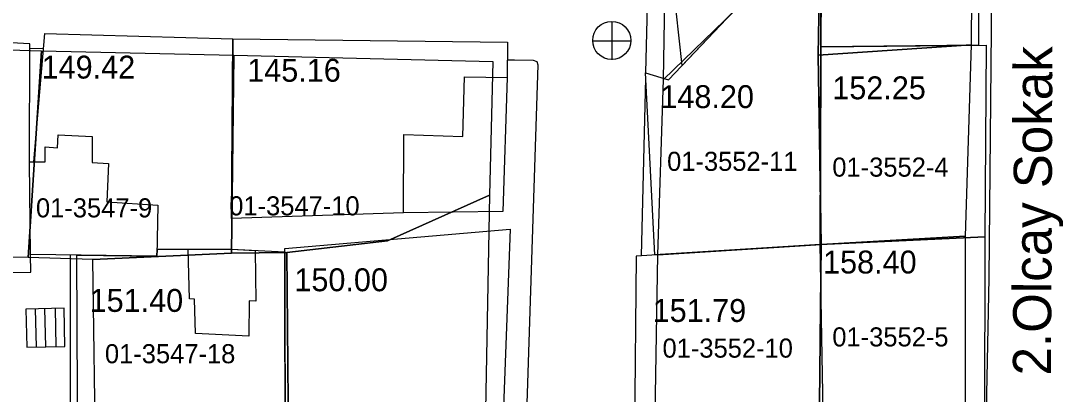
# Model space of a CAD drawing. Extents: x 419101 to 420177, y 4451541 to 4452254.
# Drawn here: x 419903.1 to 419957.8, y 4452125.1 to 4452144.7 of the extents above; entities that cross this region are included whole.
import ezdxf

# ---------------------------------------------------------------- set-up
doc = ezdxf.new("R2010")
doc.units = 0
doc.layers.add('2_KADASTRO', color=7, linetype='Continuous')
doc.layers.add('3_HALİHAZIR', color=7, linetype='Continuous')

msp = doc.modelspace()

# ---------------------------------------------------------------- linework, layer by layer
at = {"layer": '2_KADASTRO'}
for points in [[(419936.833, 4452141.629), (419937.188, 4452162.362), (419950.366, 4452161.853), (419950.1, 4452155.956), (419950.45, 4452152.766), (419945.071, 4452150.44), (419942.169, 4452146.8)], [(419944.955, 4452142.917), (419945.016, 4452146.984), (419945.071, 4452150.44), (419950.45, 4452152.766), (419953.05, 4452153.93), (419952.986, 4452143.456)], [(419936.545, 4452132.445), (419936.833, 4452141.629), (419942.169, 4452146.8), (419945.071, 4452150.44), (419945.016, 4452146.984), (419944.955, 4452142.917), (419945.108, 4452132.997)], [(419893.191, 4452132.328), (419893.936, 4452143.455), (419904.207, 4452143.138), (419903.505, 4452132.31), (419899.604, 4452132.327)], [(419944.955, 4452142.917), (419952.986, 4452143.456), (419952.67, 4452133.43), (419945.108, 4452132.997)], [(419903.505, 4452132.31), (419904.207, 4452143.138), (419914.3, 4452142.903), (419914.182, 4452132.54), (419906.905, 4452132.198)], [(419914.182, 4452132.54), (419914.3, 4452142.903), (419927.882, 4452142.585), (419927.706, 4452135.574), (419922.361, 4452133.173), (419917.073, 4452132.573)], [(419917.073, 4452132.573), (419922.361, 4452133.173), (419927.706, 4452135.574), (419927.435, 4452120.58), (419917.183, 4452120.837)], [(419945.011, 4452122.99), (419945.108, 4452132.997), (419952.67, 4452133.43), (419952.66, 4452123.413)], [(419906.905, 4452132.198), (419914.182, 4452132.54), (419917.073, 4452132.573), (419917.183, 4452120.837), (419907.052, 4452121.172)], [(419936.385, 4452123.04), (419936.545, 4452132.445), (419945.108, 4452132.997), (419945.011, 4452122.99)]]:
    msp.add_lwpolyline(points, close=True, dxfattribs=at)
at = {"layer": '3_HALİHAZIR'}
for p, q in [((419934.141, 4452142.673), (419934.141, 4452144.673)), ((419933.121, 4452143.663), (419935.121, 4452143.663)), ((419905.386, 4452129.652), (419903.386, 4452129.603)), ((419905.386, 4452129.652), (419903.386, 4452129.603)), ((419903.386, 4452129.603), (419903.435, 4452127.604)), ((419903.386, 4452129.603), (419903.435, 4452127.604)), ((419903.94, 4452127.616), (419903.891, 4452129.615)), ((419904.435, 4452127.628), (419904.386, 4452129.627)), ((419904.982, 4452127.641), (419904.934, 4452129.641)), ((419905.435, 4452127.652), (419905.386, 4452129.652)), ((419905.435, 4452127.652), (419905.386, 4452129.652)), ((419903.435, 4452127.604), (419905.435, 4452127.652)), ((419903.435, 4452127.604), (419905.435, 4452127.652))]:
    msp.add_line(p, q, dxfattribs=at)
for points in [[(419954.145, 4452154.504), (419954.065, 4452147.956), (419953.9, 4452131.221), (419953.759, 4452123.42)], [(419937.819, 4452142.365), (419942.514, 4452147.314), (419948.045, 4452152.587)], [(419935.915, 4452141.984), (419936.156, 4452151.806)], [(419903.599, 4452143.278), (419904.31, 4452143.261)], [(419928.649, 4452142.666), (419929.019, 4452142.656), (419930.002, 4452142.641), (419930.185, 4452142.575), (419930.24, 4452142.398), (419929.649, 4452124.119)], [(419935.68, 4452132.399), (419935.908, 4452141.706)], [(419918.484, 4452101.608), (419906.311, 4452100.316), (419906.242, 4452100.355), (419906.06, 4452100.58), (419905.726, 4452112.097), (419905.721, 4452132.431)]]:
    msp.add_lwpolyline(points, dxfattribs=at)
for points in [[(419953.36, 4452143.425), (419945.095, 4452143.349), (419945.111, 4452147.293), (419945.112, 4452149.703), (419947.851, 4452150.487), (419948.045, 4452152.587), (419950.522, 4452153.345), (419953.415, 4452154.085)], [(419937.819, 4452142.365), (419937.187, 4452148.11), (419948.045, 4452152.587), (419947.851, 4452150.487), (419945.112, 4452149.703), (419945.111, 4452147.293), (419942.514, 4452147.314)], [(419936.391, 4452132.443), (419935.894, 4452141.991), (419937.108, 4452141.616), (419942.514, 4452147.314), (419945.111, 4452147.293), (419945.054, 4452132.984)], [(419899.551, 4452132.536), (419899.552, 4452131.487), (419903.649, 4452131.534), (419903.624, 4452132.457), (419903.571, 4452137.316), (419903.6, 4452143.498), (419884.066, 4452144.548), (419885.336, 4452132.5), (419886.066, 4452132.485)], [(419910.26, 4452132.374), (419903.624, 4452132.457), (419903.571, 4452137.316), (419903.811, 4452137.316), (419904.377, 4452144.053), (419914.251, 4452143.759), (419914.168, 4452132.741), (419910.266, 4452132.731)], [(419914.251, 4452143.759), (419928.659, 4452143.582), (419928.638, 4452141.739), (419928.418, 4452134.711), (419923.204, 4452134.652), (419914.18, 4452134.358)], [(419945.095, 4452143.349), (419953.769, 4452143.429), (419953.695, 4452133.391), (419945.054, 4452132.984)], [(419926.394, 4452141.768), (419928.638, 4452141.739), (419928.418, 4452134.711), (419923.204, 4452134.652), (419923.223, 4452138.744), (419926.307, 4452138.64)], [(419903.624, 4452132.457), (419903.571, 4452137.316), (419904.398, 4452137.317), (419904.39, 4452138.111), (419905.053, 4452138.053), (419905.073, 4452138.734), (419906.86, 4452138.64), (419906.855, 4452137.292), (419907.712, 4452137.235), (419907.631, 4452135.22), (419910.303, 4452135.058), (419910.26, 4452132.374)], [(419916.969, 4452132.782), (419928.789, 4452133.793), (419928.303, 4452120.754), (419916.986, 4452120.882)], [(419945.054, 4452132.984), (419953.695, 4452133.391), (419953.681, 4452123.417), (419948.999, 4452123.257), (419945.229, 4452123.267)], [(419906.066, 4452132.427), (419910.26, 4452132.374), (419910.26, 4452132.374), (419910.266, 4452132.731), (419914.168, 4452132.741), (419916.971, 4452132.598), (419916.986, 4452120.882), (419909.349, 4452121.231), (419906.108, 4452121.475)], [(419912.286, 4452128.32), (419912.226, 4452130.132), (419911.977, 4452130.143), (419911.903, 4452132.735), (419914.168, 4452132.741), (419915.408, 4452132.677), (419915.459, 4452130.014), (419915.093, 4452130.039), (419915.089, 4452128.183)], [(419945.232, 4452122.525), (419945.229, 4452123.267), (419945.054, 4452132.984), (419935.397, 4452132.381), (419935.314, 4452123.266)]]:
    msp.add_lwpolyline(points, close=True, dxfattribs=at)
msp.add_circle((419934.126, 4452143.681), 1, dxfattribs=at)

# ---------------------------------------------------------------- texts
at = {"layer": '2_KADASTRO'}
for s, p in [('01-3552-11', (419937.029, 4452136.847)), ('01-3552-4', (419945.697, 4452136.544)), ('01-3547-9', (419903.915, 4452134.409)), ('01-3547-10', (419914.055, 4452134.515)), ('01-3552-5', (419945.697, 4452127.648)), ('01-3547-18', (419907.534, 4452126.767)), ('01-3552-10', (419936.788, 4452127.061))]:
    msp.add_text(s, height=1, dxfattribs=at).set_placement(p)
at = {"layer": '3_HALİHAZIR'}
for s, p in [('149.42', (419904.212, 4452141.683)), ('145.16', (419915, 4452141.517)), ('152.25', (419945.695, 4452140.597)), ('148.20', (419936.676, 4452140.136)), ('158.40', (419945.21, 4452131.469)), ('150.00', (419917.474, 4452130.54)), ('151.40', (419906.729, 4452129.459)), ('151.79', (419936.269, 4452128.931))]:
    msp.add_text(s, height=1.2, dxfattribs=at).set_placement(p)
msp.add_text('2.Olcay Sokak', height=2, rotation=89.7553, dxfattribs=at).set_placement((419957.17, 4452126.126))

doc.saveas('drawing.dxf')
